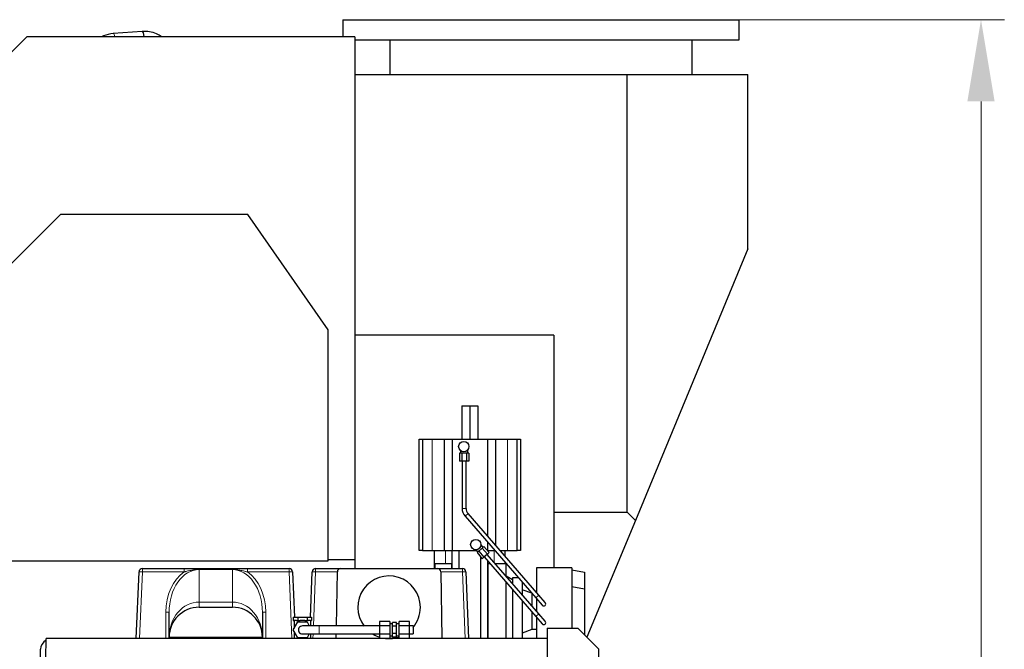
# Model space of a CAD drawing. Header units: inches. Extents: x 0 to 20790, y -12 to 14700.
# Tile 283 of 359: x 10527 to 12004, y 5062 to 6006. Entities that reach past the tile are written whole.
import ezdxf

# ---------------------------------------------------------------- set-up
doc = ezdxf.new("R2010")
doc.units = ezdxf.units.IN
doc.layers.add('1', color=7, linetype='Continuous', true_color=0xffffff)
doc.layers.add('254', color=7, linetype='Continuous', true_color=0xffffff)
doc.styles.add('latin_extended', font='simplex.shx')
doc.dimstyles.get("Standard").update_dxf_attribs({"dimtxt": 0.18, "dimasz": 0.18, "dimexe": 0.18, "dimexo": 0.0625, "dimgap": 0.09, "dimtad": 0, "dimtih": 1, "dimtoh": 1, "dimdec": 4, "dimzin": 0, "dimdsep": 46, "dimtxsty": 'Standard', "dimcen": 0.09, "dimadec": 0, "dimazin": 0, "dimtfac": 1, "dimtdec": 4, "dimtofl": 0, "dimtmove": 0, "dimatfit": 3, "dimfxl": 1, "dimtolj": 1, "dimtzin": 0, "dimarcsym": 0})

# ---------------------------------------------------------------- blocks, each defined once
blk = doc.blocks.new('_U2')
at = {"layer": '254', "color": 3, "linetype": 'Continuous', "lineweight": 13, "transparency": 16777216}
for p, q in [((11344.2, 6006), (12004.5, 6006)), ((11969.5, 5883.5), (11969.5, 3805.5)), ((10006.2, 3683), (12004.5, 3683))]:
    blk.add_line(p, q, dxfattribs=at)
at = {"layer": '254', "color": 3, "transparency": 16777216}
for points in [[(11989.9, 5883.5), (11949, 5883.5), (11969.5, 6006)], [(11949, 3805.5), (11989.9, 3805.5), (11969.5, 3683)]]:
    blk.add_solid(points, dxfattribs=at)
at = {"layer": 'Defpoints', "color": 0, "transparency": 16777216}
for p in [(11309.2, 6006), (9971.2, 3683), (11969.5, 3683)]:
    blk.add_point(p, dxfattribs=at)
at = {"layer": '254', "color": 2, "lineweight": 13, "transparency": 16777216, "insert": (11785.7, 4628.7), "char_height": 122.5, "attachment_point": 1, "rotation": 90, "style": 'latin_extended'}
blk.add_mtext('\\A1;2323', dxfattribs=at)

msp = doc.modelspace()

# ---------------------------------------------------------------- linework, layer by layer
at = {"layer": '1', "color": 2, "linetype": 'Continuous', "lineweight": 25}
for p, q in [((11011.686, 6006), (11011.686, 5980.5)), ((11011.686, 6006), (11309.186, 6006)), ((11309.186, 6006), (11606.686, 6006)), ((11606.686, 5976), (11606.686, 6006)), ((10710.754, 5988.389), (10667.459, 5985.17)), ((10537.418, 5980.5), (10362.055, 5805.136)), ((11030.055, 5980.5), (10537.418, 5980.5)), ((11030.054, 5976), (11309.186, 5976)), ((11030.055, 5980.5), (11030.055, 5195.975)), ((11082.185, 5976), (11082.185, 5924)), ((11309.186, 5976), (11606.686, 5976)), ((11536.187, 5924), (11536.187, 5976)), ((11030.059, 5924), (11438.571, 5924)), ((11438.571, 5924), (11619.456, 5924)), ((11438.571, 5267.48), (11438.571, 5924)), ((11619.456, 5662.358), (11619.456, 5924)), ((10588.09, 5714.02), (10397.086, 5523.016)), ((10869.09, 5714.02), (10588.09, 5714.02)), ((10990.086, 5541.22), (10869.09, 5714.02)), ((11619.456, 5662.358), (11450.799, 5255.184)), ((10990.086, 5194.52), (10990.086, 5541.22)), ((11328.686, 5533.121), (11030.055, 5533.121)), ((11328.686, 5533.121), (11328.686, 5183.957)), ((11190.386, 5427), (11202.386, 5427)), ((11190.386, 5427), (11190.386, 5377)), ((11202.386, 5427), (11214.386, 5427)), ((11202.386, 5427), (11202.386, 5377)), ((11214.386, 5427), (11214.386, 5377)), ((11126.386, 5377), (11131.386, 5377)), ((11126.386, 5210), (11126.386, 5377)), ((11131.386, 5377), (11145.886, 5377)), ((11131.386, 5377), (11131.386, 5210)), ((11145.886, 5377), (11163.886, 5377)), ((11163.886, 5377), (11175.886, 5377)), ((11163.886, 5377), (11163.886, 5210)), ((11175.886, 5377), (11228.886, 5377)), ((11175.886, 5377), (11175.886, 5210)), ((11228.886, 5377), (11240.886, 5377)), ((11228.886, 5377), (11228.886, 5231.963)), ((11240.886, 5377), (11258.886, 5377)), ((11240.886, 5377), (11240.886, 5218.131)), ((11258.886, 5377), (11273.386, 5377)), ((11273.386, 5377), (11278.386, 5377)), ((11273.386, 5210), (11273.386, 5377)), ((11278.386, 5377), (11278.386, 5210)), ((11190.402, 5356.003), (11186.938, 5356.003)), ((11186.938, 5356.003), (11186.938, 5344.003)), ((11188.366, 5359.945), (11188.366, 5356.003)), ((11197.33, 5356.003), (11190.402, 5356.003)), ((11190.402, 5356.003), (11190.402, 5344.003)), ((11200.795, 5356.003), (11197.33, 5356.003)), ((11197.33, 5356.003), (11197.33, 5344.003)), ((11199.366, 5356.003), (11199.366, 5360.956)), ((11200.795, 5356.003), (11200.795, 5344.003)), ((11190.402, 5344.003), (11186.938, 5344.003)), ((11197.33, 5344.003), (11190.402, 5344.003)), ((11190.866, 5344.003), (11190.866, 5273.351)), ((11196.866, 5273.351), (11196.866, 5344.003)), ((11200.795, 5344.003), (11197.33, 5344.003)), ((11195.27, 5261.556), (11301.271, 5139.367)), ((11305.803, 5143.299), (11199.802, 5265.487)), ((11328.686, 5267.48), (11438.571, 5267.48)), ((11438.571, 5267.48), (11450.799, 5255.184)), ((11450.799, 5255.184), (11378.221, 5079.966)), ((11222.574, 5215.053), (11219.167, 5218.981)), ((11223.653, 5215.989), (11221.036, 5213.719)), ((11223.653, 5215.989), (11231.516, 5206.925)), ((11228.886, 5222.807), (11228.886, 5210)), ((11131.386, 5210), (11126.386, 5210)), ((11131.386, 5210), (11145.886, 5210)), ((11145.886, 5210), (11163.886, 5210)), ((11149.386, 5182.998), (11149.386, 5210)), ((11163.886, 5210), (11175.886, 5210)), ((11175.886, 5182.998), (11175.886, 5210)), ((11175.886, 5210), (11212.395, 5210)), ((11185.886, 5210), (11185.886, 5182.998)), ((11211.397, 5211.15), (11214.265, 5207.845)), ((11215.803, 5209.179), (11213.186, 5206.909)), ((11213.186, 5206.909), (11221.05, 5197.844)), ((11221.036, 5213.719), (11215.803, 5209.179)), ((11215.803, 5209.179), (11223.666, 5200.114)), ((11221.036, 5213.719), (11228.9, 5204.655)), ((11228.9, 5204.655), (11223.666, 5200.114)), ((11305.803, 5115.299), (11228.549, 5204.35)), ((11228.848, 5210), (11228.886, 5210)), ((11228.886, 5210), (11228.886, 5209.955)), ((11228.886, 5210), (11239.995, 5210)), ((11228.886, 5204.641), (11228.886, 5203.962)), ((11231.516, 5206.925), (11228.9, 5204.655)), ((11247.938, 5210), (11258.886, 5210)), ((11255.386, 5201.415), (11255.386, 5210)), ((11258.886, 5210), (11273.386, 5210)), ((11278.386, 5210), (11273.386, 5210)), ((10512.786, 5194.52), (10990.086, 5194.52)), ((11030.055, 5195.975), (10990.079, 5195.975)), ((11030.055, 5195.975), (11030.055, 5183)), ((11175.051, 5190), (11149.886, 5190)), ((11149.886, 5190), (11149.886, 5182.999)), ((11175.051, 5190), (11175.051, 5182.999)), ((11218.886, 5078.002), (11218.886, 5200.337)), ((11223.666, 5200.114), (11221.05, 5197.844)), ((11224.017, 5200.419), (11301.271, 5111.367)), ((11228.886, 5194.804), (11228.886, 5078.002)), ((11233.055, 5190), (11229.721, 5190)), ((11229.721, 5078.002), (11229.721, 5190)), ((11256.386, 5190), (11240.999, 5190)), ((11255.386, 5190), (11255.386, 5192.259)), ((11256.386, 5190), (11256.386, 5172.261)), ((10701.918, 5078.001), (10705.991, 5178.203)), ((10710.987, 5183), (10773.737, 5183)), ((10796.73, 5183), (10845.642, 5183)), ((10868.635, 5183), (10931.385, 5183)), ((10936.381, 5178.203), (10939.153, 5110.001)), ((10963.219, 5110.001), (10965.991, 5178.203)), ((10970.987, 5183), (11008.605, 5183)), ((11002.288, 5097), (11003.606, 5178.082)), ((11008.605, 5183), (11153.767, 5183)), ((11153.767, 5183), (11191.385, 5183)), ((11158.766, 5178.082), (11160.393, 5078)), ((11196.381, 5178.203), (11200.454, 5078.001)), ((11266.386, 5166.227), (11256.842, 5171.737)), ((11355.286, 5183.949), (11302.386, 5183.949)), ((11302.386, 5183.949), (11302.386, 5147.237)), ((11355.286, 5183.949), (11355.286, 5093.502)), ((11355.286, 5180.949), (11374.286, 5177.599)), ((11374.286, 5177.599), (11374.286, 5152.225)), ((11256.386, 5163.104), (11256.386, 5078.002)), ((11266.386, 5169.227), (11266.386, 5166.227)), ((11275.367, 5169.227), (11266.386, 5169.227)), ((11266.386, 5166.227), (11266.386, 5160.734)), ((11280.886, 5162.864), (11280.886, 5144.02)), ((11266.386, 5151.578), (11266.386, 5078.001)), ((11295.386, 5145.949), (11280.886, 5151.227)), ((11295.561, 5145.949), (11295.386, 5145.949)), ((11295.386, 5145.949), (11295.386, 5127.306)), ((11315.632, 5131.969), (11305.803, 5143.299)), ((11374.286, 5152.225), (11355.286, 5155.575)), ((11374.286, 5152.225), (11374.286, 5085.229)), ((11280.886, 5134.864), (11280.886, 5078.002)), ((11301.271, 5139.367), (11311.1, 5128.037)), ((11302.386, 5138.081), (11302.386, 5119.236)), ((10751.186, 5080), (10751.186, 5117.518)), ((10796.186, 5125), (10846.186, 5125)), ((10891.186, 5117.518), (10891.186, 5080)), ((11295.386, 5118.151), (11295.386, 5091.504)), ((11315.632, 5103.969), (11305.803, 5115.299)), ((10937.33, 5110), (10944.258, 5110)), ((10937.33, 5110), (10937.33, 5105.25)), ((10937.33, 5105.25), (10939.044, 5105.25)), ((10937.33, 5091), (10944.258, 5103)), ((10938.686, 5105.25), (10938.686, 5093.349)), ((10942.544, 5105.25), (10939.044, 5105.25)), ((10942.544, 5105.25), (10944.258, 5105.25)), ((10944.258, 5110), (10958.114, 5110)), ((10944.258, 5110), (10944.258, 5105.25)), ((10944.258, 5105.25), (10947.686, 5105.25)), ((10944.258, 5103), (10958.114, 5103)), ((10954.686, 5105.25), (10947.686, 5105.25)), ((10954.686, 5105.25), (10958.114, 5105.25)), ((10958.114, 5110), (10965.042, 5110)), ((10958.114, 5110), (10958.114, 5105.25)), ((10958.114, 5105.25), (10959.828, 5105.25)), ((10958.114, 5103), (10961.578, 5097)), ((10963.328, 5105.25), (10959.828, 5105.25)), ((10963.328, 5105.25), (10965.042, 5105.25)), ((10963.686, 5097), (10963.686, 5105.25)), ((10965.042, 5110), (10965.042, 5105.25)), ((11066.686, 5103.699), (11066.686, 5097.348)), ((11082.186, 5103.699), (11066.686, 5103.699)), ((11082.186, 5103.699), (11082.186, 5097.348)), ((11086.186, 5099.997), (11082.186, 5099.997)), ((11086.186, 5096.483), (11086.186, 5101.969)), ((11092.186, 5101.969), (11086.186, 5101.969)), ((11092.186, 5096.483), (11092.186, 5101.969)), ((11096.186, 5099.997), (11092.186, 5099.997)), ((11096.186, 5097.348), (11096.186, 5103.699)), ((11111.686, 5103.699), (11096.186, 5103.699)), ((11111.686, 5097.348), (11111.686, 5103.699)), ((11301.271, 5111.367), (11311.1, 5100.037)), ((11302.386, 5110.083), (11302.386, 5078.001)), ((10944.258, 5079), (10937.33, 5091)), ((10938.686, 5088.651), (10938.686, 5078)), ((10961.578, 5085), (10958.114, 5079)), ((10963.686, 5078), (10963.686, 5085.001)), ((11001.979, 5078), (11002.092, 5085.001)), ((11066.686, 5097.348), (11066.686, 5084.647)), ((11082.186, 5097.348), (11066.686, 5097.348)), ((11066.686, 5084.647), (11066.686, 5078.296)), ((11082.186, 5084.647), (11066.686, 5084.647)), ((11082.186, 5097.348), (11082.186, 5084.647)), ((11082.186, 5084.647), (11082.186, 5078.296)), ((11092.186, 5096.483), (11086.186, 5096.483)), ((11086.186, 5085.512), (11086.186, 5096.483)), ((11086.186, 5080.026), (11086.186, 5085.512)), ((11092.186, 5085.512), (11086.186, 5085.512)), ((11092.186, 5085.512), (11092.186, 5096.483)), ((11092.186, 5080.026), (11092.186, 5085.512)), ((11096.186, 5084.647), (11096.186, 5097.348)), ((11111.686, 5097.348), (11096.186, 5097.348)), ((11096.186, 5078.296), (11096.186, 5084.647)), ((11111.686, 5084.647), (11096.186, 5084.647)), ((11111.686, 5084.647), (11111.686, 5097.348)), ((11111.686, 5078.296), (11111.686, 5084.647)), ((11117.187, 5096.997), (11117.187, 5090.997)), ((11117.187, 5090.997), (11117.187, 5084.997)), ((11295.386, 5091.504), (11280.886, 5086.227)), ((11302.386, 5091.504), (11295.386, 5091.504)), ((11318.687, 5093.5), (11364.687, 5093.5)), ((11318.687, 5093.5), (11318.687, 4924.953)), ((11395.687, 5062.5), (11364.687, 5093.5)), ((11373.157, 5085.029), (11374.286, 5085.229)), ((11374.286, 5085.229), (11374.286, 5083.9)), ((10566.052, 5048.331), (10566.569, 5078)), ((11318.686, 5078), (10566.569, 5078)), ((10751.186, 5078), (10751.186, 5080)), ((10891.186, 5080), (10891.186, 5078)), ((10958.114, 5079), (10944.258, 5079)), ((11082.186, 5078.296), (11066.686, 5078.296)), ((11082.186, 5081.997), (11086.186, 5081.997)), ((11092.186, 5080.026), (11086.186, 5080.026)), ((11092.186, 5081.997), (11096.186, 5081.997)), ((11111.686, 5078.296), (11096.186, 5078.296)), ((10558.186, 4973.02), (10558.186, 5062)), ((11395.687, 5062.5), (11395.687, 4916.099))]:
    msp.add_line(p, q, dxfattribs=at)
at = {"layer": '1', "color": 110, "linetype": 'Continuous', "lineweight": 13}
for p, q in [((10667.459, 5985.17), (10667.453, 5985.169)), ((11145.886, 5377), (11145.886, 5210)), ((11258.886, 5377), (11258.886, 5210)), ((11190.866, 5273.351), (11196.866, 5273.351)), ((11195.27, 5261.556), (11199.802, 5265.487)), ((11165.886, 5190), (11165.886, 5210)), ((11238.886, 5192.435), (11238.886, 5210)), ((10705.991, 5178.203), (10710.987, 5178)), ((10710.987, 5178), (10706.922, 5078)), ((10710.987, 5183), (10710.987, 5178)), ((10773.737, 5178), (10710.987, 5178)), ((10773.737, 5183), (10773.737, 5178)), ((10796.186, 5181.513), (10796.186, 5132.84)), ((10845.611, 5181.694), (10796.761, 5181.694)), ((10846.186, 5132.84), (10846.186, 5181.513)), ((10868.635, 5183), (10868.635, 5178)), ((10931.385, 5178), (10868.635, 5178)), ((10931.385, 5183), (10931.385, 5178)), ((10936.381, 5178.203), (10931.385, 5178)), ((10935.45, 5078), (10931.385, 5178)), ((10965.991, 5178.203), (10970.987, 5178)), ((10970.987, 5178), (10967.694, 5097.002)), ((10970.987, 5183), (10970.987, 5178)), ((11003.604, 5178), (10970.987, 5178)), ((11191.385, 5178), (11158.768, 5178)), ((11191.385, 5178), (11191.385, 5183)), ((11196.381, 5178.203), (11191.385, 5178)), ((11195.45, 5078), (11191.385, 5178)), ((11301.271, 5139.367), (11305.803, 5143.299)), ((10796.186, 5132.84), (10846.186, 5132.84)), ((10796.186, 5132.84), (10796.186, 5125)), ((10846.186, 5132.84), (10846.186, 5125)), ((10746.186, 5078), (10746.186, 5117.518)), ((10751.186, 5117.518), (10746.186, 5117.518)), ((10896.186, 5117.518), (10891.186, 5117.518)), ((10896.186, 5117.518), (10896.186, 5078)), ((11301.271, 5111.367), (11305.803, 5115.299)), ((10967.206, 5085.002), (10966.922, 5078)), ((10891.186, 5080), (10751.186, 5080))]:
    msp.add_line(p, q, dxfattribs=at)
at = {"layer": '1', "color": 2, "linetype": 'Continuous', "lineweight": 25}
for centre in [(11193.386, 5365.9), (11211.386, 5218.9)]:
    msp.add_circle(centre, 7.75, dxfattribs=at)
for centre, radius, start, end in [((11208.866, 5273.351), 18, 180, 220.942342), ((11208.866, 5273.351), 12, 180, 220.942342), ((10710.987, 5178), 5, 90, 177.672185), ((10931.385, 5178), 5, 2.327815, 90), ((10970.987, 5178), 5, 90, 177.672185), ((11008.605, 5178), 5, 90, 179.068443), ((11081.186, 5125), 47, 0, 217.108125), ((11153.767, 5178), 5, 0.931557, 90), ((11191.385, 5178), 5, 2.327815, 90), ((11313.366, 5130.003), 3, 220.944375, 40.93875), ((10796.186, 5080), 45, 90, 180), ((10846.186, 5080), 45, 0, 90), ((11081.186, 5125), 47, 319.989375, 0), ((11313.366, 5102.003), 3, 220.944375, 40.93875), ((10951.186, 5091), 6, 90.0225, 270.028125), ((11081.186, 5125), 47, 239.675625, 252.028125), ((10573.186, 5062), 15, 116.364474, 180), ((11081.186, 5125), 47, 263.570625, 288.6075)]:
    msp.add_arc(centre, radius, start, end, dxfattribs=at)
at = {"layer": '1', "color": 110, "linetype": 'Continuous', "lineweight": 13}
for centre, major_axis, ratio, start_param, end_param in [((10668.126, 5976.195), (-0.667, 8.975), 0.26671535, 5.19275988, 6.28318531), ((10796.186, 5117.518), (0, 67.689), 0.73867668, 0.46563125, 1.57079633), ((10796.186, 5117.518), (0, 63.995), 0.70317742, 0, 1.57079633), ((10846.186, 5117.518), (0, 63.995), 0.70317742, 4.71238898, 6.28318531), ((10846.186, 5117.518), (0, -67.689), 0.73867668, 1.57079633, 2.67596141), ((10796.186, 5080), (0, 52.84), 0.8516324, 0, 1.57079633), ((10846.186, 5080), (0, 52.84), 0.8516324, 4.71238898, 6.28318531), ((10976.186, 5091), (0, 6), 0.00001209, 3.14159265, 6.28318531)]:
    msp.add_ellipse(centre, major_axis=major_axis, ratio=ratio, start_param=start_param, end_param=end_param, dxfattribs=at)
at = {"layer": '1', "color": 2, "linetype": 'Continuous', "lineweight": 25}
msp.add_ellipse((10711.421, 5979.414), major_axis=(-0.667, 8.975), ratio=0.26671535, start_param=4.81380526, end_param=6.28308888, dxfattribs=at)
for points, knots in [([(10667.452, 5985.169), (10662.29, 5984.724), (10656.71, 5983.396), (10651.364, 5981.076), (10650.694, 5980.768)], [0, 0, 0, 0, 0.8737872, 1, 1, 1, 1]), ([(10739.812, 5980.593), (10737.382, 5982.273), (10731.666, 5985.43), (10721.77, 5988.282), (10714.521, 5988.632), (10710.747, 5988.389)], [0, 0, 0, 0, 0.29270687, 0.64229857, 1, 1, 1, 1]), ([(10773.737, 5183), (10774.226, 5183), (10774.713, 5183), (10775.685, 5183), (10776.17, 5183), (10777.619, 5183), (10778.581, 5183), (10780.496, 5183), (10781.45, 5183), (10782.877, 5183), (10783.353, 5183), (10784.302, 5183), (10784.777, 5183), (10785.726, 5183), (10786.675, 5183), (10787.624, 5183), (10788.574, 5183), (10789.049, 5183), (10790.001, 5183), (10790.478, 5183), (10791.432, 5183), (10791.91, 5183), (10792.868, 5183), (10793.348, 5183), (10794.31, 5183), (10794.792, 5183), (10795.759, 5183), (10796.244, 5183), (10796.73, 5183)], [0, 0, 0, 0, 0.0625, 0.0625, 0.125, 0.125, 0.25, 0.25, 0.375, 0.375, 0.4375, 0.4375, 0.5, 0.5, 0.5625, 0.625, 0.625, 0.6875, 0.6875, 0.75, 0.75, 0.8125, 0.8125, 0.875, 0.875, 0.9375, 0.9375, 1, 1, 1, 1]), ([(10796.587, 5181.602), (10796.52, 5181.587), (10796.42, 5181.565), (10796.303, 5181.539), (10796.253, 5181.528), (10796.219, 5181.521), (10796.203, 5181.517), (10796.186, 5181.513)], [0, 0, 0, 0, 0.5, 0.75, 0.875, 0.875, 1, 1, 1, 1]), ([(10796.761, 5181.694), (10796.761, 5181.69), (10796.761, 5181.687), (10796.758, 5181.681), (10796.757, 5181.678), (10796.753, 5181.672), (10796.75, 5181.669), (10796.745, 5181.663), (10796.742, 5181.661), (10796.732, 5181.653), (10796.725, 5181.649), (10796.709, 5181.641), (10796.701, 5181.637), (10796.677, 5181.627), (10796.659, 5181.621), (10796.624, 5181.611), (10796.606, 5181.606), (10796.587, 5181.602)], [0, 0, 0, 0, 0.0625, 0.0625, 0.125, 0.125, 0.1875, 0.1875, 0.25, 0.25, 0.375, 0.375, 0.5, 0.5, 0.75, 0.75, 1, 1, 1, 1]), ([(10796.761, 5181.694), (10796.76, 5181.799), (10796.759, 5181.897), (10796.757, 5182.083), (10796.755, 5182.256), (10796.752, 5182.405), (10796.75, 5182.542), (10796.748, 5182.605), (10796.747, 5182.675), (10796.746, 5182.689), (10796.746, 5182.715), (10796.745, 5182.754), (10796.744, 5182.788), (10796.742, 5182.851), (10796.739, 5182.922), (10796.736, 5182.965), (10796.734, 5182.986), (10796.733, 5182.994), (10796.732, 5182.998), (10796.731, 5182.999), (10796.731, 5183), (10796.731, 5183), (10796.73, 5183), (10796.73, 5183)], [0, 0, 0, 0, 0.12506055, 0.12506055, 0.25012109, 0.37518164, 0.37518164, 0.50024219, 0.50024219, 0.53150733, 0.53150733, 0.56277246, 0.62530274, 0.62530274, 0.75036328, 0.87542383, 0.87542383, 0.9379541, 0.96921924, 0.96921924, 0.98485181, 0.98485181, 1, 1, 1, 1]), ([(10845.611, 5181.694), (10845.612, 5181.799), (10845.613, 5181.897), (10845.615, 5182.083), (10845.617, 5182.256), (10845.62, 5182.406), (10845.622, 5182.509), (10845.622, 5182.542), (10845.623, 5182.589), (10845.624, 5182.604), (10845.624, 5182.634), (10845.625, 5182.648), (10845.626, 5182.718), (10845.629, 5182.816), (10845.633, 5182.922), (10845.636, 5182.964), (10845.638, 5182.986), (10845.639, 5182.991), (10845.64, 5182.997), (10845.64, 5182.998), (10845.641, 5182.999), (10845.641, 5183), (10845.641, 5183), (10845.642, 5183), (10845.642, 5183)], [0, 0, 0, 0, 0.12505606, 0.12505606, 0.25011213, 0.37516819, 0.37516819, 0.43769623, 0.43769623, 0.46896024, 0.46896024, 0.50022426, 0.50022426, 0.62528032, 0.75033639, 0.87539245, 0.87539245, 0.93792049, 0.93792049, 0.9691845, 0.9691845, 0.98481651, 0.98481651, 1, 1, 1, 1]), ([(10845.785, 5181.602), (10845.766, 5181.606), (10845.748, 5181.611), (10845.712, 5181.621), (10845.695, 5181.627), (10845.67, 5181.637), (10845.662, 5181.641), (10845.647, 5181.649), (10845.64, 5181.653), (10845.627, 5181.663), (10845.621, 5181.669), (10845.615, 5181.678), (10845.614, 5181.681), (10845.611, 5181.687), (10845.611, 5181.69), (10845.611, 5181.694)], [0, 0, 0, 0, 0.25, 0.25, 0.5, 0.5, 0.625, 0.625, 0.75, 0.75, 0.875, 0.875, 0.9375, 0.9375, 1, 1, 1, 1]), ([(10845.642, 5183), (10846.127, 5183), (10846.612, 5183), (10847.578, 5183), (10848.06, 5183), (10849.021, 5183), (10849.501, 5183), (10850.459, 5183), (10850.937, 5183), (10851.892, 5183), (10852.369, 5183), (10853.321, 5183), (10853.796, 5183), (10854.746, 5183), (10855.696, 5183), (10856.644, 5183), (10857.593, 5183), (10858.068, 5183), (10859.018, 5183), (10859.493, 5183), (10860.92, 5183), (10861.874, 5183), (10863.79, 5183), (10864.751, 5183), (10866.201, 5183), (10866.686, 5183), (10867.658, 5183), (10868.146, 5183), (10868.635, 5183)], [0, 0, 0, 0, 0.0625, 0.0625, 0.125, 0.125, 0.1875, 0.1875, 0.25, 0.25, 0.3125, 0.3125, 0.375, 0.375, 0.4375, 0.5, 0.5, 0.5625, 0.5625, 0.625, 0.625, 0.75, 0.75, 0.875, 0.875, 0.9375, 0.9375, 1, 1, 1, 1]), ([(10845.785, 5181.602), (10845.852, 5181.587), (10845.952, 5181.565), (10846.069, 5181.539), (10846.119, 5181.528), (10846.153, 5181.521), (10846.169, 5181.517), (10846.186, 5181.513)], [0, 0, 0, 0, 0.5, 0.75, 0.875, 0.875, 1, 1, 1, 1]), ([(10976.186, 5097), (10972.753, 5097), (10966.438, 5097), (10958.038, 5097), (10952.461, 5097), (10951.23, 5097), (10951.186, 5097)], [0, 0, 0, 0, 0.24999002, 0.50000203, 0.7500129, 1, 1, 1, 1]), ([(10951.186, 5085), (10951.23, 5085), (10952.461, 5085), (10958.038, 5085), (10966.438, 5085), (10972.753, 5085), (10976.186, 5085)], [0, 0, 0, 0, 0.24999016, 0.50000219, 0.75001299, 1, 1, 1, 1])]:
    msp.add_open_spline(points, degree=3, knots=knots, dxfattribs=at)
at = {"layer": '1', "color": 110, "linetype": 'Continuous', "lineweight": 13}
for points, knots in [([(10796.587, 5181.602), (10796.101, 5181.605), (10795.615, 5181.603), (10794.645, 5181.586), (10794.161, 5181.571), (10793.193, 5181.531), (10792.71, 5181.505), (10791.745, 5181.442), (10791.263, 5181.405), (10790.299, 5181.32), (10789.818, 5181.273), (10788.857, 5181.166), (10788.377, 5181.108), (10786.938, 5180.918), (10785.983, 5180.772), (10784.082, 5180.447), (10783.135, 5180.267), (10781.246, 5179.878), (10780.305, 5179.669), (10778.425, 5179.228), (10777.487, 5178.995), (10776.08, 5178.632), (10775.612, 5178.509), (10774.674, 5178.258), (10774.206, 5178.13), (10773.737, 5178)], [0, 0, 0, 0, 0.0625, 0.0625, 0.125, 0.125, 0.1875, 0.1875, 0.25, 0.25, 0.3125, 0.3125, 0.375, 0.375, 0.5, 0.5, 0.625, 0.625, 0.75, 0.75, 0.875, 0.875, 0.9375, 0.9375, 1, 1, 1, 1]), ([(10868.635, 5178), (10868.166, 5178.13), (10867.698, 5178.258), (10866.76, 5178.509), (10866.292, 5178.632), (10864.885, 5178.995), (10863.947, 5179.228), (10862.068, 5179.669), (10861.127, 5179.878), (10859.239, 5180.266), (10858.292, 5180.446), (10856.392, 5180.772), (10855.438, 5180.918), (10854.239, 5181.076), (10854, 5181.106), (10853.519, 5181.165), (10853.278, 5181.192), (10852.557, 5181.272), (10852.075, 5181.32), (10851.111, 5181.405), (10850.629, 5181.442), (10849.663, 5181.505), (10849.179, 5181.531), (10848.211, 5181.571), (10847.727, 5181.586), (10846.757, 5181.603), (10846.271, 5181.605), (10845.785, 5181.602)], [0, 0, 0, 0, 0.0625, 0.0625, 0.125, 0.125, 0.25, 0.25, 0.375, 0.375, 0.5, 0.5, 0.625, 0.625, 0.65625, 0.65625, 0.6875, 0.6875, 0.75, 0.75, 0.8125, 0.8125, 0.875, 0.875, 0.9375, 0.9375, 1, 1, 1, 1])]:
    msp.add_open_spline(points, degree=3, knots=knots, dxfattribs=at)
at = {"layer": '1', "color": 2, "linetype": 'Continuous', "lineweight": 25}
for points in [[(11066.686, 5096.998), (10976.186, 5097)], [(10976.186, 5085), (11066.686, 5084.998)], [(11117.187, 5096.997), (11111.686, 5096.997)], [(11111.686, 5084.997), (11117.187, 5084.997)]]:
    msp.add_open_spline(points, degree=1, dxfattribs=at)

# ---------------------------------------------------------------- dimensions: what is measured, and where the dimension line sits
at = {"layer": '254', "color": 2, "linetype": 'Continuous', "lineweight": 13}
dim = msp.add_linear_dim(base=(11969.456, 3683), p1=(11309.186, 6006), p2=(9971.186, 3683), angle=90, dimstyle='Standard', override={"dimscale": 35, "dimtxt": 3.5, "dimasz": 3.5, "dimexe": 1, "dimexo": 1, "dimgap": 1.75, "dimtad": 1, "dimtih": 0, "dimtoh": 0, "dimdec": 2, "dimlfac": 1, "dimzin": 8, "dimdsep": 46, "dimlunit": 2, "dimtxsty": 'latin_extended', "dimsah": 1, "dimse1": 0, "dimse2": 0, "dimsd1": 0, "dimsd2": 0, "dimclrd": 3, "dimclre": 3, "dimclrt": 2, "dimtol": 0, "dimtm": -0.1, "dimtfac": 0.714286, "dimtdec": 3, "dimtofl": 1, "dimtmove": 0, "dimtzin": 8, "dimlwd": 13, "dimlwe": 13}, dxfattribs=at)
dim.commit()
dim.dimension.update_dxf_attribs({"geometry": '_U2', "text_midpoint": (11969.456, 4844.5), "dimtype": 160})

doc.saveas('drawing.dxf')
